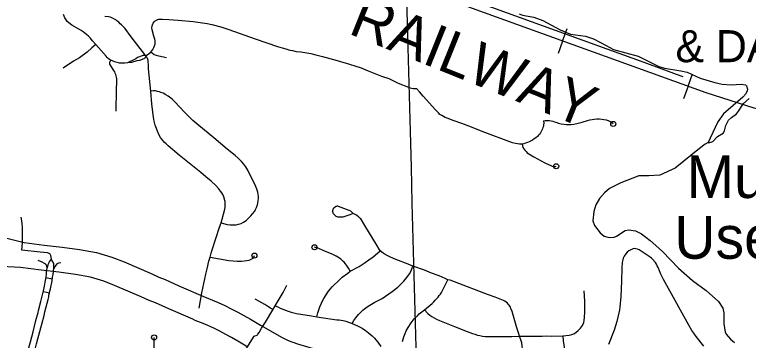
# Model space of a CAD drawing. Extents: x -19 to 366, y -4 to 359.
# Drawn here: x 148.524 to 149.899, y 193.836 to 194.446 of the extents above; entities that cross this region are included whole.
import ezdxf

# ---------------------------------------------------------------- set-up
doc = ezdxf.new("R2010")
doc.units = 0
for name, color, linetype in [('Level 10', 7, 'Continuous'), ('Level 33', 7, 'Continuous'), ('Level 35', 7, 'Continuous'), ('Level 40', 7, 'Continuous'), ('Level 57', 7, 'Continuous'), ('Level 60', 7, 'Continuous'), ('Level 7', 7, 'Continuous'), ('Level 9', 7, 'Continuous')]:
    doc.layers.add(name, color=color, linetype=linetype)

msp = doc.modelspace()

# ---------------------------------------------------------------- linework, layer by layer
at = {"layer": 'Level 10'}
for points in [[(148.487, 193.9745), (148.4997, 194.0298), (148.5417, 194.0191), (148.5796, 194.0142), (148.613, 194.0101), (148.6454, 194.006), (148.6774, 194.0001), (148.7064, 193.9914), (148.7294, 193.9826), (148.7801, 193.9607), (148.7944, 193.9544), (148.8064, 193.9496), (148.832, 193.9381), (148.8813, 193.9167)], [(148.8581, 193.8754), (148.8129, 193.8947), (148.7879, 193.906), (148.776, 193.9107), (148.7611, 193.9174), (148.7115, 193.9387), (148.6911, 193.9465), (148.6663, 193.954), (148.6381, 193.9592), (148.6072, 193.9632), (148.5737, 193.9672), (148.5352, 193.9722), (148.487, 193.9745)], [(148.8813, 193.9167), (148.8828, 193.9158), (148.895, 193.9112), (148.9057, 193.9067), (148.9178, 193.9011), (148.93, 193.8951), (148.9423, 193.8887), (148.9538, 193.8824), (148.9663, 193.8752), (148.9847, 193.8643)], [(148.9614, 193.823), (148.9423, 193.8344), (148.9307, 193.8411), (148.92, 193.8469), (148.9086, 193.8529), (148.8975, 193.8583), (148.8865, 193.8634), (148.8774, 193.8672), (148.8627, 193.8728), (148.8581, 193.8754)], [(148.9847, 193.8643), (149.0257, 193.8411), (149.0332, 193.8374), (149.0401, 193.8344), (149.0457, 193.8323), (149.0543, 193.8293), (149.1049, 193.8143), (149.1197, 193.8097), (149.13, 193.8059), (149.1372, 193.8028), (149.1443, 193.7995), (149.1525, 193.7952), (149.1595, 193.7912), (149.1665, 193.7866), (149.1738, 193.7813), (149.1822, 193.7747), (149.1873, 193.7703), (149.1943, 193.7638), (149.1991, 193.7585)]]:
    msp.add_lwpolyline(points, dxfattribs=at)
at = {"layer": 'Level 33'}
for points in [[(149.7771, 194.3293), (149.7648, 194.3338), (149.7278, 194.3472), (149.6905, 194.3609), (149.6569, 194.3731), (149.3512, 194.4839), (149.3327, 194.4911), (149.3128, 194.5009), (149.2024, 194.555), (149.1694, 194.572)], [(148.676, 194.3897), (148.6701, 194.3969), (148.6655, 194.4021), (148.6624, 194.4052), (148.6592, 194.4081), (148.6559, 194.4109), (148.6524, 194.4135), (148.6488, 194.4159), (148.6314, 194.426), (148.6256, 194.4305), (148.6228, 194.4331), (148.6208, 194.4357), (148.6183, 194.4397), (148.6167, 194.443), (148.6157, 194.4459)], [(148.7243, 194.4265), (148.7222, 194.4287), (148.7191, 194.4316), (148.7159, 194.4344), (148.7135, 194.436), (148.7111, 194.4375), (148.7078, 194.439), (148.7051, 194.4401), (148.703, 194.4408), (148.6999, 194.4415), (148.6934, 194.4425)], [(148.7699, 194.3685), (148.7426, 194.4044), (148.7305, 194.4201), (148.7243, 194.4265)], [(148.7794, 194.3753), (148.7831, 194.3806), (148.7853, 194.3845), (148.7863, 194.3872), (148.7872, 194.391), (148.7874, 194.3938), (148.7872, 194.3964), (148.7866, 194.3996), (148.7848, 194.4057), (148.7816, 194.4173), (148.7814, 194.4211), (148.7819, 194.4249), (148.7824, 194.4268), (148.7838, 194.4297), (148.7857, 194.4323), (148.7877, 194.4341), (148.79, 194.4356), (148.7922, 194.4365), (148.7944, 194.4371), (148.7973, 194.4373), (148.8014, 194.4373), (148.8129, 194.4368), (148.8306, 194.4354), (148.8586, 194.4328), (148.8852, 194.4291), (148.8936, 194.4271), (148.9107, 194.4226), (148.9258, 194.4177), (148.9751, 194.4005), (149.0169, 194.3863), (149.0255, 194.3835), (149.0323, 194.3814), (149.0381, 194.3799), (149.0396, 194.3793), (149.0447, 194.3784), (149.0519, 194.3769), (149.0608, 194.3758), (149.0793, 194.373), (149.0889, 194.3707), (149.101, 194.3675), (149.1288, 194.3598), (149.1518, 194.353), (149.1633, 194.3495), (149.1736, 194.3459), (149.187, 194.3407), (149.2115, 194.3307), (149.2253, 194.3259)], [(148.676, 194.3897), (148.6691, 194.3835), (148.6598, 194.3755), (148.6553, 194.3718), (148.6505, 194.3683), (148.6456, 194.3651), (148.6346, 194.3584), (148.6151, 194.3457)], [(148.7045, 194.3604), (148.7021, 194.362), (148.6997, 194.3638), (148.6976, 194.3657), (148.6955, 194.3677), (148.676, 194.3897)], [(148.7699, 194.3685), (148.7671, 194.3693), (148.7657, 194.3694), (148.7643, 194.3692), (148.7629, 194.3687), (148.7545, 194.3653), (148.751, 194.3632), (148.7355, 194.3557)], [(148.7699, 194.3685), (148.7794, 194.3753)], [(148.8089, 194.3651), (148.7943, 194.3682), (148.7855, 194.3705), (148.7823, 194.3728), (148.7794, 194.3753)], [(148.7143, 194.2647), (148.7149, 194.3049), (148.7156, 194.3204), (148.7156, 194.3231), (148.7154, 194.3258), (148.715, 194.3285), (148.7145, 194.3311), (148.7137, 194.3337), (148.7127, 194.3363), (148.7116, 194.3387), (148.7103, 194.3411), (148.7028, 194.3532), (148.7025, 194.3542), (148.7024, 194.3552), (148.7025, 194.3563), (148.7028, 194.3573), (148.7032, 194.3582), (148.7045, 194.3604)], [(148.7355, 194.3557), (148.7308, 194.3549), (148.7284, 194.3547), (148.7246, 194.3547), (148.7209, 194.3551), (148.716, 194.3562), (148.7115, 194.3574), (148.7088, 194.3585), (148.7045, 194.3604)], [(148.7699, 194.3685), (148.7694, 194.3664), (148.7688, 194.3654), (148.768, 194.3645), (148.7671, 194.3637), (148.7661, 194.3631), (148.758, 194.3601), (148.7532, 194.3591), (148.743, 194.356), (148.7355, 194.3557)], [(148.7791, 194.3027), (148.7753, 194.344), (148.7749, 194.3495), (148.7742, 194.3607), (148.7732, 194.3633), (148.7719, 194.3659), (148.7699, 194.3685)], [(149.2253, 194.3259), (149.2432, 194.3174), (149.2624, 194.3096), (149.2651, 194.3087), (149.268, 194.3081), (149.2708, 194.3077), (149.2737, 194.3075), (149.2774, 194.3076)], [(148.9114, 194.0559), (148.9225, 194.0529), (148.9281, 194.0521), (148.9313, 194.0518), (148.9355, 194.0519), (148.9396, 194.0523), (148.9438, 194.0533), (148.9486, 194.0549), (148.9528, 194.0569), (148.9563, 194.059), (148.9589, 194.0611), (148.9646, 194.0664), (148.9671, 194.0689), (148.97, 194.0724), (148.974, 194.0779), (148.9758, 194.081), (148.9775, 194.0848), (148.9791, 194.0897), (148.9798, 194.0929), (148.9806, 194.0977), (148.9809, 194.1015), (148.9809, 194.1048), (148.9805, 194.1093), (148.9798, 194.1134), (148.9783, 194.1189), (148.9757, 194.1254), (148.9609, 194.1544), (148.9573, 194.1605), (148.9535, 194.1658), (148.949, 194.171), (148.9435, 194.1766), (148.9372, 194.1821), (148.9227, 194.1939), (148.8975, 194.2151), (148.8696, 194.2381), (148.8583, 194.2472), (148.8497, 194.2556), (148.8427, 194.263), (148.834, 194.2726), (148.8237, 194.2832), (148.8195, 194.2873), (148.817, 194.2894), (148.8117, 194.2933), (148.8077, 194.2958), (148.8023, 194.2985), (148.7982, 194.3002), (148.7957, 194.3011), (148.7921, 194.3021), (148.788, 194.3028), (148.7843, 194.3031), (148.7791, 194.3027)], [(148.9114, 194.0559), (148.9174, 194.079), (148.9185, 194.0848), (148.9189, 194.089), (148.9189, 194.0937), (148.9186, 194.0958), (148.9182, 194.0977), (148.916, 194.1046), (148.9141, 194.109), (148.9124, 194.1119), (148.9101, 194.1153), (148.9062, 194.12), (148.9009, 194.1256), (148.8922, 194.1336), (148.8822, 194.1423), (148.8729, 194.1499), (148.8603, 194.1604), (148.8325, 194.1828), (148.8117, 194.2), (148.8079, 194.2035), (148.8043, 194.207), (148.8023, 194.2092), (148.7993, 194.2131), (148.7976, 194.2155), (148.7952, 194.22), (148.7917, 194.2278), (148.7886, 194.2358), (148.7876, 194.239), (148.7858, 194.2461), (148.7844, 194.254), (148.7831, 194.2633), (148.7813, 194.2788), (148.7791, 194.3027)], [(149.4752, 194.2032), (149.4705, 194.2032), (149.4628, 194.2046), (149.4574, 194.2059), (149.4004, 194.2271), (149.3802, 194.2347), (149.3622, 194.2416), (149.346, 194.2474), (149.3346, 194.2517), (149.3312, 194.2531), (149.3279, 194.2548), (149.3247, 194.2567), (149.3213, 194.259), (149.3182, 194.2617), (149.313, 194.2672), (149.2899, 194.2928), (149.283, 194.3013), (149.2774, 194.3076)], [(149.5155, 194.2466), (149.5159, 194.2428), (149.5155, 194.2393), (149.515, 194.2367), (149.5142, 194.2342), (149.5133, 194.2318), (149.511, 194.2268), (149.5096, 194.2243), (149.5079, 194.222), (149.5061, 194.2198), (149.5041, 194.2177), (149.5012, 194.2152), (149.498, 194.2129), (149.4948, 194.2108), (149.4883, 194.2075), (149.4851, 194.2062), (149.4818, 194.205), (149.4785, 194.204), (149.4752, 194.2032)], [(149.5155, 194.2466), (149.5186, 194.2474), (149.521, 194.2477), (149.5236, 194.2478), (149.5267, 194.2476), (149.5298, 194.2471), (149.5328, 194.2463), (149.5357, 194.2453), (149.5385, 194.2441), (149.5434, 194.2426), (149.5484, 194.2413), (149.5535, 194.2404), (149.5581, 194.2401), (149.5627, 194.24), (149.5674, 194.2402), (149.572, 194.2408), (149.58, 194.2424), (149.5878, 194.2445), (149.5977, 194.2475), (149.6019, 194.2486), (149.6062, 194.2494), (149.6104, 194.25), (149.6152, 194.2504), (149.6199, 194.2504), (149.6246, 194.2501), (149.6286, 194.2496), (149.6325, 194.2487), (149.6363, 194.2476), (149.6389, 194.2462), (149.6414, 194.2447), (149.6438, 194.2429), (149.646, 194.241)], [(149.4752, 194.2032), (149.4768, 194.197), (149.4786, 194.1944), (149.4805, 194.1918), (149.4825, 194.1894), (149.4848, 194.1871), (149.4877, 194.1849), (149.4907, 194.1829), (149.4938, 194.1811), (149.4971, 194.1795), (149.5179, 194.1684), (149.53, 194.1625), (149.5318, 194.1619), (149.5336, 194.1616), (149.5354, 194.1614), (149.5373, 194.1615), (149.5391, 194.1618)], [(149.1584, 194.0733), (149.1544, 194.0774), (149.1508, 194.079), (149.1313, 194.0867), (149.13, 194.0869), (149.1288, 194.0869), (149.1275, 194.0867), (149.1263, 194.0863), (149.1252, 194.0857), (149.1223, 194.0833), (149.1214, 194.0823), (149.1207, 194.0812), (149.1202, 194.0799), (149.12, 194.0786), (149.12, 194.0773)], [(149.1584, 194.0733), (149.1504, 194.0702), (149.139, 194.0666), (149.1369, 194.0663), (149.1348, 194.0662), (149.1328, 194.0663), (149.1307, 194.0666), (149.1287, 194.0672), (149.1268, 194.0679), (149.1253, 194.0689), (149.124, 194.07), (149.1228, 194.0713), (149.1218, 194.0728), (149.1209, 194.0743), (149.1202, 194.076), (149.12, 194.0773)], [(149.209, 194.0037), (149.201, 194.0171), (149.1821, 194.0477), (149.1785, 194.054), (149.174, 194.0613), (149.1727, 194.0631), (149.1711, 194.0648), (149.1695, 194.0664), (149.165, 194.0701), (149.1584, 194.0733)], [(148.5376, 194.0048), (148.5386, 194.0184), (148.5389, 194.0351), (148.5387, 194.0477), (148.5383, 194.054), (148.5375, 194.0599), (148.5362, 194.0664)], [(148.8906, 193.9917), (148.8926, 193.9989), (148.8946, 194.0055), (148.9081, 194.0475), (148.9114, 194.0559)], [(148.593, 193.9882), (148.5919, 193.9945), (148.5914, 193.996), (148.5909, 193.997), (148.5902, 193.9977), (148.589, 193.9985), (148.5878, 193.9989), (148.5857, 193.9994), (148.5721, 194.0012), (148.5376, 194.0048)], [(149.1528, 193.9655), (149.15, 193.9709), (149.1463, 193.9766), (149.1443, 193.979), (149.1415, 193.9822), (149.1387, 193.985), (149.1358, 193.9875), (149.1327, 193.9897), (149.1266, 193.9934), (149.1191, 193.997), (149.1022, 194.004), (149.0943, 194.0076), (149.0861, 194.01)], [(149.1528, 193.9655), (149.1697, 193.9743), (149.181, 193.9813), (149.1881, 193.9863), (149.1959, 193.9922), (149.2043, 193.9992), (149.209, 194.0037)], [(149.2704, 193.9748), (149.2617, 193.9784), (149.2383, 193.9873), (149.2283, 193.9918), (149.2222, 193.9948), (149.2168, 193.998), (149.2148, 193.9993), (149.209, 194.0037)], [(149.8155, 193.825), (149.8015, 193.843), (149.7968, 193.8495), (149.7935, 193.8545), (149.7878, 193.8642), (149.7464, 193.9386), (149.7401, 193.9495), (149.735, 193.9595), (149.7301, 193.9723), (149.7286, 193.9754), (149.7271, 193.9782), (149.725, 193.9816), (149.7192, 193.9882), (149.7176, 193.9898), (149.7154, 193.9914), (149.6946, 194.0051), (149.6915, 194.0067), (149.6886, 194.0074), (149.6861, 194.0075), (149.683, 194.0071), (149.6821, 194.0068), (149.679, 194.0055), (149.6755, 194.0033), (149.6722, 194.0008), (149.6696, 193.9981), (149.6666, 193.9933), (149.6648, 193.9898), (149.6639, 193.9868), (149.6629, 193.9817), (149.6623, 193.9713), (149.6614, 193.9464), (149.6602, 193.9176), (149.6583, 193.8979), (149.6577, 193.893), (149.6566, 193.8872), (149.6549, 193.8794), (149.6528, 193.8709), (149.6505, 193.8631), (149.6476, 193.8546), (149.6369, 193.828)], [(148.5852, 193.9716), (148.5843, 193.9744), (148.5836, 193.9763), (148.5822, 193.9782), (148.5802, 193.9799), (148.5756, 193.9824), (148.568, 193.9853)], [(148.593, 193.9882), (148.5922, 193.987), (148.5908, 193.9855), (148.5888, 193.9828), (148.5879, 193.9812), (148.5865, 193.9772), (148.5852, 193.9716)], [(148.5953, 193.954), (148.5961, 193.9589), (148.5975, 193.971), (148.5977, 193.9741), (148.5975, 193.9776), (148.5973, 193.9791), (148.5967, 193.9808), (148.5938, 193.9862), (148.593, 193.9882)], [(148.8697, 193.896), (148.8751, 193.9247), (148.8825, 193.9599), (148.8848, 193.9699), (148.8883, 193.9839), (148.8906, 193.9917)], [(148.8906, 193.9917), (148.9256, 193.9854), (148.9337, 193.9844), (148.9412, 193.9839), (148.9449, 193.9839), (148.9493, 193.9842), (148.9594, 193.9854), (148.9635, 193.9862), (148.9664, 193.9869), (148.9688, 193.9882), (148.971, 193.99), (148.9724, 193.9918), (148.9736, 193.9944)], [(148.579, 193.9308), (148.5799, 193.9372), (148.5814, 193.9446), (148.583, 193.9539), (148.5839, 193.9602), (148.5841, 193.9634), (148.5852, 193.9716)], [(148.5973, 193.9693), (148.5998, 193.9741), (148.6023, 193.9774), (148.6044, 193.9794), (148.607, 193.9809), (148.6109, 193.9818)], [(149.1568, 193.8674), (149.1599, 193.8728), (149.1636, 193.8778), (149.1683, 193.8839), (149.1702, 193.8861), (149.1734, 193.8893), (149.1769, 193.8925), (149.1797, 193.8948), (149.1847, 193.8984), (149.1901, 193.9017), (149.1994, 193.907), (149.2127, 193.914), (149.2319, 193.9272), (149.2421, 193.9354), (149.2538, 193.9468), (149.259, 193.9535), (149.2639, 193.9605), (149.2672, 193.9661), (149.2687, 193.9695), (149.2704, 193.9748)], [(149.336, 193.9489), (149.3312, 193.9518), (149.3198, 193.9565), (149.3055, 193.9617), (149.292, 193.9671), (149.2704, 193.9748)], [(149.0907, 193.8798), (149.0926, 193.8875), (149.0943, 193.8927), (149.0962, 193.8983), (149.0992, 193.9052), (149.1014, 193.9097), (149.1039, 193.9143), (149.1081, 193.921), (149.1126, 193.9276), (149.1162, 193.9324), (149.1193, 193.9358), (149.1335, 193.9499), (149.138, 193.9539), (149.1484, 193.9618), (149.1528, 193.9655)], [(148.5948, 193.9505), (148.5828, 193.9528)], [(148.5885, 193.9202), (148.5914, 193.9322), (148.5943, 193.9471)], [(148.5943, 193.9471), (148.5953, 193.954)], [(149.2921, 193.8928), (149.3065, 193.9048), (149.3096, 193.9077), (149.3125, 193.9108), (149.3177, 193.9167), (149.3199, 193.9195), (149.322, 193.9225), (149.3239, 193.9256), (149.336, 193.9489)], [(149.4705, 193.8435), (149.4684, 193.85), (149.4656, 193.8595), (149.4563, 193.8899), (149.4542, 193.8955), (149.4532, 193.8977), (149.4521, 193.8998), (149.4508, 193.9017), (149.4493, 193.9036), (149.4476, 193.9053), (149.4453, 193.9073), (149.4428, 193.9091), (149.4401, 193.9106), (149.4374, 193.9119), (149.4245, 193.9165), (149.4102, 193.9219), (149.3488, 193.9455), (149.3403, 193.9483), (149.336, 193.9489)], [(148.5492, 193.8171), (148.5536, 193.8328), (148.5587, 193.8518), (148.5641, 193.8729), (148.5683, 193.8882), (148.5691, 193.8914), (148.5733, 193.9087), (148.579, 193.9308)], [(149.0127, 193.9002), (149.0272, 193.9255), (149.0344, 193.9391)], [(148.5781, 193.9273), (148.5896, 193.9246)], [(148.581, 193.889), (148.5872, 193.9124), (148.5883, 193.9171), (148.5885, 193.9202)], [(149.5513, 193.8441), (149.5633, 193.8453), (149.5685, 193.8468), (149.5732, 193.8489), (149.5803, 193.8543), (149.5846, 193.8589), (149.5881, 193.8638), (149.5907, 193.8695), (149.5916, 193.8727), (149.5924, 193.8788), (149.5926, 193.8893), (149.5925, 193.909), (149.5918, 193.9284)], [(149.0083, 193.893), (149.0062, 193.8946), (149.0036, 193.8962), (148.9985, 193.8993), (148.9931, 193.903), (148.982, 193.9094), (148.9749, 193.9131)], [(148.5792, 193.8821), (148.581, 193.889)], [(148.9731, 193.8437), (148.9745, 193.8444), (148.977, 193.8449), (148.9778, 193.8452), (148.979, 193.846), (148.9801, 193.8471), (148.9822, 193.8505), (148.9865, 193.8587), (148.994, 193.8699), (149.0083, 193.893)], [(149.0083, 193.893), (149.0127, 193.9002)], [(149.0127, 193.9002), (149.0171, 193.8984), (149.0215, 193.8962), (149.0267, 193.8941), (149.0366, 193.8903), (149.0423, 193.8885), (149.0523, 193.8862), (149.0803, 193.8814), (149.0907, 193.8798)], [(149.2508, 193.8334), (149.2535, 193.8425), (149.2558, 193.8489), (149.2582, 193.8538), (149.2616, 193.8598), (149.267, 193.8684), (149.2689, 193.8711), (149.2709, 193.8737), (149.2731, 193.8762), (149.2789, 193.8819), (149.2825, 193.8852), (149.2921, 193.8928)], [(149.2921, 193.8928), (149.2988, 193.886), (149.3024, 193.883), (149.3061, 193.8803), (149.3101, 193.8778), (149.315, 193.8753), (149.3201, 193.873), (149.3482, 193.8617), (149.3723, 193.8525), (149.382, 193.8487), (149.3866, 193.8471), (149.3913, 193.8458), (149.3961, 193.8447), (149.4008, 193.8439), (149.4057, 193.8433), (149.4234, 193.8431), (149.4561, 193.8432), (149.4705, 193.8435)], [(148.5615, 193.8141), (148.5653, 193.8294), (148.5676, 193.8389), (148.5751, 193.8664), (148.5792, 193.8821)], [(149.0907, 193.8798), (149.1277, 193.8744), (149.1326, 193.8741), (149.1362, 193.8736), (149.1401, 193.8727), (149.1446, 193.8715), (149.1568, 193.8674)], [(149.1568, 193.8674), (149.1665, 193.8631), (149.1752, 193.8585), (149.1777, 193.857), (149.1809, 193.8549), (149.1872, 193.8501), (149.1941, 193.8443), (149.1988, 193.8397), (149.2012, 193.8369), (149.2047, 193.8324), (149.2103, 193.8242)], [(148.819, 193.7245), (148.8118, 193.7293), (148.7939, 193.7419), (148.7921, 193.7435), (148.7906, 193.7453), (148.7892, 193.7472), (148.7881, 193.7493), (148.7872, 193.7515), (148.7865, 193.7537), (148.7857, 193.7731), (148.7858, 193.7929), (148.7855, 193.8088), (148.7856, 193.8246), (148.7854, 193.8414)], [(148.8798, 193.6837), (148.8843, 193.6908), (148.8868, 193.6953), (148.8896, 193.7013), (148.8926, 193.7091), (148.8946, 193.7153), (148.8968, 193.7237), (148.9013, 193.7451), (148.9046, 193.755), (148.9061, 193.7584), (148.9077, 193.7615), (148.9098, 193.7645), (148.9124, 193.7679), (148.916, 193.772), (148.919, 193.7751), (148.9229, 193.7783), (148.9295, 193.7822), (148.9335, 193.7849), (148.9376, 193.789), (148.9408, 193.7924), (148.9432, 193.7957), (148.947, 193.8015), (148.9731, 193.8437)], [(149.4392, 193.7414), (149.4417, 193.7419), (149.4436, 193.7426), (149.447, 193.744), (149.4499, 193.7456), (149.4521, 193.7471), (149.4552, 193.7497), (149.4568, 193.7514), (149.4579, 193.7528), (149.4595, 193.7556), (149.461, 193.7586), (149.4714, 193.7865), (149.4735, 193.7925), (149.4741, 193.7952), (149.4746, 193.7976), (149.4755, 193.8058), (149.4759, 193.8129), (149.4759, 193.8192), (149.4753, 193.8257), (149.4744, 193.8309), (149.4733, 193.8348), (149.4705, 193.8435)], [(149.4705, 193.8435), (149.4789, 193.8434), (149.4896, 193.8434), (149.5127, 193.8439), (149.5216, 193.844), (149.5302, 193.8437), (149.5513, 193.8441)], [(149.5513, 193.8441), (149.5524, 193.8351), (149.5573, 193.8019)]]:
    msp.add_lwpolyline(points, dxfattribs=at)
for centre in [(149.646, 194.241), (149.5391, 194.1618), (149.0861, 194.01), (148.9736, 193.9944), (148.7854, 193.8414)]:
    msp.add_circle(centre, 0.00473, dxfattribs=at)
at = {"layer": 'Level 35'}
for points in [[(149.824, 194.2062), (149.8182, 194.2033), (149.8078, 194.195), (149.7623, 194.1582), (149.7331, 194.1453), (149.7128, 194.1438), (149.6939, 194.1438), (149.6603, 194.1309), (149.6393, 194.1201), (149.6295, 194.112), (149.62, 194.1013), (149.6134, 194.0897), (149.6096, 194.0769), (149.6076, 194.0593), (149.6109, 194.0508), (149.6215, 194.037), (149.6287, 194.031), (149.6384, 194.0282), (149.648, 194.0288), (149.6524, 194.0308), (149.6684, 194.0413), (149.675, 194.0425), (149.6877, 194.0409), (149.6989, 194.0355), (149.7155, 194.0227), (149.726, 194.0133), (149.7384, 194.002), (149.7682, 193.9707), (149.7944, 193.9477), (149.8201, 193.929), (149.8432, 193.9084), (149.8512, 193.8962), (149.853, 193.8876)], [(149.853, 193.8876), (149.8532, 193.8662), (149.8556, 193.8518), (149.8577, 193.8476), (149.8655, 193.8378), (149.873, 193.8318)]]:
    msp.add_lwpolyline(points, dxfattribs=at)
at = {"layer": 'Level 40'}
for p, q in [((149.551, 194.3963), (149.5595, 194.4198)), ((149.551, 194.3963), (149.5425, 194.3728)), ((149.7862, 194.3116), (149.7947, 194.3351)), ((149.7862, 194.3116), (149.7777, 194.2881))]:
    msp.add_line(p, q, dxfattribs=at)
for points in [[(149.9099, 194.2703), (149.8204, 194.2993), (149.3821, 194.4572), (149.2891, 194.4939), (149.0474, 194.6109), (148.8938, 194.6913), (148.8754, 194.6969), (148.8515, 194.7004), (148.8156, 194.699), (148.7895, 194.699), (148.7585, 194.7061), (148.7289, 194.7216), (148.7063, 194.7378), (148.6859, 194.7561), (148.638, 194.802), (148.6084, 194.8259), (148.5576, 194.8584), (148.521, 194.8767)], [(151.2417, 193.8642), (151.0381, 193.9474), (150.8837, 194.0109), (150.8154, 194.0356), (150.7618, 194.0497), (150.6146, 194.0906), (150.4321, 194.142), (150.2129, 194.2048), (150.1495, 194.2203), (149.9754, 194.2548), (149.9099, 194.2703), (149.8204, 194.2993), (149.3821, 194.4572)]]:
    msp.add_lwpolyline(points, dxfattribs=at)
at = {"layer": 'Level 60'}
for points in [[(154.1159, 1.8709), (153.9063, 10.4874), (153.696, 19.1041), (153.485, 27.7209), (153.2733, 36.3378), (153.0608, 44.9549), (152.8476, 53.5721), (152.6337, 62.1894), (152.419, 70.8069), (152.2036, 79.4245), (151.9875, 88.0422), (151.7707, 96.6601), (151.5531, 105.2782), (151.3348, 113.8963), (151.1158, 122.5147), (150.8961, 131.1331), (150.6757, 139.7517), (150.4545, 148.3704), (150.2326, 156.9893), (150.0101, 165.6083), (149.7867, 174.2275), (149.5627, 182.8468), (149.338, 191.4662), (149.1125, 200.0858), (148.8864, 208.7055), (148.6595, 217.3254), (148.4319, 225.9454), (148.2037, 234.5655), (147.9747, 243.1858), (147.745, 251.8063), (147.5146, 260.4269), (147.2835, 269.0476), (147.0517, 277.6685), (146.8191, 286.2895), (146.5859, 294.9106), (146.352, 303.5319), (146.1174, 312.1534), (145.8821, 320.775), (145.6461, 329.3967), (145.4094, 338.0186), (145.172, 346.6406)], [(0, 189.5162), (7.1121, 189.5206), (14.2243, 189.5339), (21.3364, 189.556), (28.4484, 189.5869), (35.5605, 189.6267), (42.6725, 189.6754), (49.7844, 189.7329), (56.8962, 189.7992), (64.0079, 189.8744), (71.1196, 189.9584), (78.2311, 190.0512), (85.3425, 190.1529), (92.4538, 190.2635), (99.5649, 190.3829), (106.6759, 190.5111), (113.7867, 190.6482), (120.8974, 190.7941), (128.0078, 190.9489), (135.1181, 191.1125), (142.2282, 191.2849), (149.338, 191.4662), (156.4476, 191.6563), (163.5569, 191.8553), (170.666, 192.0631), (177.7749, 192.2798), (184.8835, 192.5053), (191.9917, 192.7396), (199.0997, 192.9828), (206.2074, 193.2348), (213.3147, 193.4956), (220.4218, 193.7653), (227.5285, 194.0438), (234.6348, 194.3312), (241.7408, 194.6274), (248.8464, 194.9324), (255.9516, 195.2463), (263.0564, 195.569), (270.1608, 195.9005), (277.2648, 196.2409), (284.3683, 196.5901), (291.4715, 196.9481), (298.5741, 197.315), (305.6763, 197.6907), (312.7781, 198.0753), (319.8793, 198.4686), (326.9801, 198.8708), (334.0804, 199.2818), (341.1801, 199.7017)]]:
    msp.add_spline(points, degree=3, dxfattribs=at)
at = {"layer": 'Level 9'}
for points in [[(149.47, 194.4472), (149.4757, 194.445), (149.4969, 194.4408), (149.514, 194.4348), (149.5467, 194.4171), (149.5657, 194.4092), (149.5938, 194.4053), (149.6092, 194.4004), (149.633, 194.3879), (149.6468, 194.3804), (149.6926, 194.3681), (149.7316, 194.3488), (149.7422, 194.3457), (149.7726, 194.3406), (149.7847, 194.338), (149.809, 194.3268), (149.8366, 194.3185), (149.8502, 194.3154), (149.8673, 194.3142), (149.8856, 194.3156), (149.8938, 194.3144), (149.8955, 194.3125), (149.8978, 194.3062), (149.8971, 194.3028), (149.8943, 194.2975), (149.8891, 194.2913), (149.8528, 194.2599), (149.8423, 194.245), (149.8276, 194.2142)], [(149.8276, 194.2142), (149.824, 194.2062), (149.825, 194.2054), (149.8329, 194.208), (149.8416, 194.2175), (149.8521, 194.2239), (149.8544, 194.2282), (149.8573, 194.2381), (149.8622, 194.2479), (149.8674, 194.253), (149.877, 194.2599), (149.881, 194.2647), (149.8901, 194.2794), (149.9005, 194.2884)]]:
    msp.add_lwpolyline(points, dxfattribs=at)

# ---------------------------------------------------------------- texts
at = {"layer": 'Level 40'}
msp.add_text('RAILWAY', height=0.08, rotation=338.0621, dxfattribs=at).set_placement((149.1472, 194.4112))
at = {"layer": 'Level 57'}
msp.add_text('& DAM', height=0.06, dxfattribs=at).set_placement((149.7627, 194.3567))
at = {"layer": 'Level 7'}
for s, p in [('Murray', (149.7834, 194.1024)), ('Use Area', (149.7605, 193.9886))]:
    msp.add_text(s, height=0.08, dxfattribs=at).set_placement(p)

doc.saveas('drawing.dxf')
